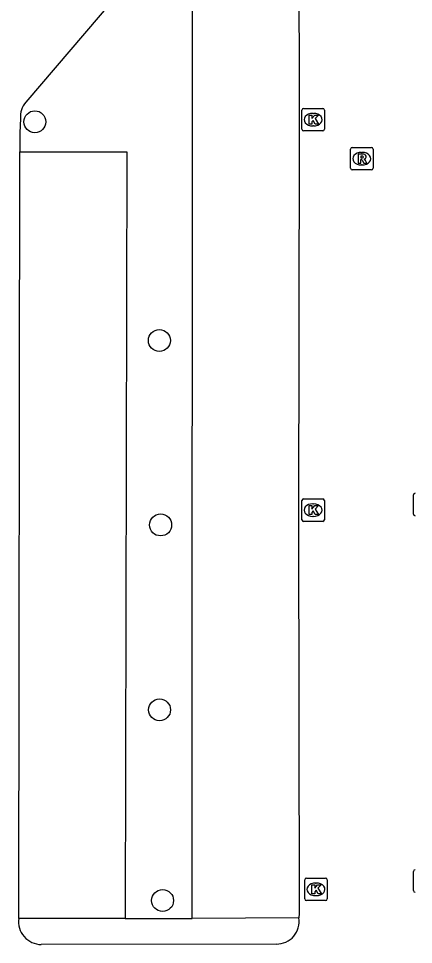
# Model space of a CAD drawing. Extents: x 161477 to 163040, y 383680 to 384868.
# Drawn here: x 161761.03 to 161778.6, y 384380.06 to 384421.27 of the extents above; entities that cross this region are included whole.
import ezdxf

# ---------------------------------------------------------------- set-up
doc = ezdxf.new("R2010")
doc.units = 0
for name, color, linetype in [('IMGEO_Boom', 7, 'Continuous'), ('IMGEO_Kolk', 7, 'Continuous'), ('IMGEO_Parkeervlak_open', 7, 'Continuous'), ('IMGEO_Rijbaan_lokaal_open', 7, 'Continuous'), ('IMGEO_Rioolput', 7, 'Continuous'), ('IMGEO_Voetpad_open', 7, 'Continuous')]:
    doc.layers.add(name, color=color, linetype=linetype)

msp = doc.modelspace()

# ---------------------------------------------------------------- linework, layer by layer
at = {"layer": 'IMGEO_Boom'}
for centre in [(161761.754, 384416.672), (161767.295, 384406.94), (161767.349, 384398.734), (161767.302, 384390.504), (161767.436, 384382.019)]:
    msp.add_circle(centre, 0.489, dxfattribs=at)
at = {"layer": 'IMGEO_Kolk'}
for p, q in [((161773.711, 384417.266), (161774.563, 384417.266)), ((161773.636, 384416.34), (161773.636, 384417.192)), ((161774.124, 384417.046), (161774.149, 384417.046)), ((161774.637, 384417.192), (161774.637, 384416.34)), ((161774.147, 384416.486), (161774.122, 384416.486)), ((161774.563, 384416.266), (161773.711, 384416.266)), ((161778.6, 384399.214), (161778.6, 384400.066)), ((161773.636, 384398.966), (161773.636, 384399.818)), ((161773.711, 384399.892), (161774.563, 384399.892)), ((161774.124, 384399.672), (161774.149, 384399.672)), ((161774.637, 384399.818), (161774.637, 384398.966)), ((161774.147, 384399.112), (161774.122, 384399.112)), ((161774.563, 384398.892), (161773.711, 384398.892)), ((161778.6, 384382.461), (161778.6, 384383.313)), ((161773.76, 384382.089), (161773.76, 384382.941)), ((161773.835, 384383.015), (161774.687, 384383.015)), ((161774.248, 384382.795), (161774.273, 384382.795)), ((161774.761, 384382.941), (161774.761, 384382.089)), ((161774.271, 384382.235), (161774.246, 384382.235)), ((161774.687, 384382.015), (161773.835, 384382.015))]:
    msp.add_line(p, q, dxfattribs=at)
for points in [[(161773.711, 384417.266), (161774.563, 384417.266)], [(161773.636, 384416.34), (161773.636, 384417.192)], [(161773.957, 384416.966), (161774.08, 384416.966), (161774.08, 384416.815), (161774.21, 384416.966), (161774.374, 384416.966), (161774.228, 384416.815), (161774.381, 384416.566), (161774.229, 384416.566), (161774.144, 384416.73), (161774.08, 384416.663), (161774.08, 384416.566), (161773.957, 384416.566), (161773.957, 384416.966)], [(161774.637, 384417.192), (161774.637, 384416.34)], [(161774.563, 384416.266), (161773.711, 384416.266)], [(161778.6, 384399.214), (161778.6, 384400.066)], [(161773.636, 384398.966), (161773.636, 384399.818)], [(161773.711, 384399.892), (161774.563, 384399.892)], [(161773.957, 384399.592), (161774.08, 384399.592), (161774.08, 384399.441), (161774.21, 384399.592), (161774.374, 384399.592), (161774.228, 384399.441), (161774.381, 384399.192), (161774.229, 384399.192), (161774.144, 384399.356), (161774.08, 384399.289), (161774.08, 384399.192), (161773.957, 384399.192), (161773.957, 384399.592)], [(161774.637, 384399.818), (161774.637, 384398.966)], [(161774.563, 384398.892), (161773.711, 384398.892)], [(161778.6, 384382.461), (161778.6, 384383.313)], [(161773.76, 384382.089), (161773.76, 384382.941)], [(161773.835, 384383.015), (161774.687, 384383.015)], [(161774.081, 384382.715), (161774.204, 384382.715), (161774.204, 384382.564), (161774.334, 384382.715), (161774.498, 384382.715), (161774.352, 384382.564), (161774.505, 384382.315), (161774.353, 384382.315), (161774.268, 384382.479), (161774.204, 384382.412), (161774.204, 384382.315), (161774.081, 384382.315), (161774.081, 384382.715)], [(161774.761, 384382.941), (161774.761, 384382.089)], [(161774.687, 384382.015), (161773.835, 384382.015)]]:
    msp.add_lwpolyline(points, dxfattribs=at)
for centre, start, end in [((161773.713, 384417.19), 91.552, 178.448), ((161773.713, 384417.19), 91.552, 178.448), ((161774.561, 384417.19), 1.552, 88.448), ((161774.561, 384417.19), 1.552, 88.448), ((161773.713, 384416.342), 181.552, 268.448), ((161773.713, 384416.342), 181.552, 268.448), ((161774.561, 384416.342), 271.552, 358.448), ((161774.561, 384416.342), 271.552, 358.448), ((161778.677, 384400.064), 91.552, 178.448), ((161778.677, 384400.064), 91.552, 178.448), ((161773.713, 384399.816), 91.552, 178.448), ((161773.713, 384399.816), 91.552, 178.448), ((161774.561, 384399.816), 1.552, 88.448), ((161774.561, 384399.816), 1.552, 88.448), ((161778.677, 384399.216), 181.552, 268.448), ((161778.677, 384399.216), 181.552, 268.448), ((161773.713, 384398.968), 181.552, 268.448), ((161773.713, 384398.968), 181.552, 268.448), ((161774.561, 384398.968), 271.552, 358.448), ((161774.561, 384398.968), 271.552, 358.448), ((161778.677, 384383.311), 91.552, 178.448), ((161778.677, 384383.311), 91.552, 178.448), ((161773.837, 384382.939), 91.552, 178.448), ((161773.837, 384382.939), 91.552, 178.448), ((161774.685, 384382.939), 1.552, 88.448), ((161774.685, 384382.939), 1.552, 88.448), ((161778.677, 384382.463), 181.552, 268.448), ((161778.677, 384382.463), 181.552, 268.448), ((161773.837, 384382.091), 181.552, 268.448), ((161773.837, 384382.091), 181.552, 268.448), ((161774.685, 384382.091), 271.552, 358.448), ((161774.685, 384382.091), 271.552, 358.448)]:
    msp.add_arc(centre, 0.0765, start, end, dxfattribs=at)
for centre, major_axis, ratio, start_param, end_param in [((161774.123, 384416.766), (-0.387, 0.002), 0.722429, 4.712389, 7.853982), ((161774.148, 384416.766), (-0.39, 0.002), 0.717154, 1.570796, 4.712389), ((161774.123, 384399.392), (-0.387, 0.002), 0.722429, 4.712389, 7.853982), ((161774.148, 384399.392), (-0.39, 0.002), 0.717154, 1.570796, 4.712389), ((161774.247, 384382.515), (-0.387, 0.002), 0.722429, 4.712389, 7.853982), ((161774.272, 384382.515), (-0.39, 0.002), 0.717154, 1.570796, 4.712389)]:
    msp.add_ellipse(centre, major_axis=major_axis, ratio=ratio, start_param=start_param, end_param=end_param, dxfattribs=at)
at = {"layer": 'IMGEO_Parkeervlak_open'}
for points in [[(161768.748, 384381.215), (161768.773, 384425.07), (161773.495, 384425.079)], [(161761.092, 384415.335), (161765.84, 384415.341), (161765.779, 384381.22)]]:
    msp.add_lwpolyline(points, dxfattribs=at)
at = {"layer": 'IMGEO_Rijbaan_lokaal_open'}
for points in [[(161769.787, 384427.44), (161761.352, 384417.544)], [(161773.495, 384425.079), (161773.507, 384416.212), (161773.485, 384398.91), (161773.511, 384381.441), (161773.496, 384381.243)], [(161761.111, 384416.818), (161761.09, 384416.178), (161761.092, 384415.335)], [(161761.037, 384381.222), (161761.092, 384415.335)], [(161772.502, 384380.08), (161762.04, 384380.063)]]:
    msp.add_lwpolyline(points, dxfattribs=at)
for centre, radius, start, end in [((161762.116, 384416.887), 1.008, 139.3262, 183.946), ((161762.045, 384381.081), 1.018, 172.0134, 269.7325), ((161772.516, 384381.074), 0.994, 269.1685, 9.7914)]:
    msp.add_arc(centre, radius, start, end, dxfattribs=at)
at = {"layer": 'IMGEO_Rioolput'}
for p, q in [((161775.799, 384414.604), (161775.799, 384415.456)), ((161775.874, 384415.53), (161776.726, 384415.53)), ((161776.287, 384415.31), (161776.312, 384415.31)), ((161776.8, 384415.456), (161776.8, 384414.604)), ((161776.726, 384414.53), (161775.874, 384414.53)), ((161776.31, 384414.75), (161776.285, 384414.75))]:
    msp.add_line(p, q, dxfattribs=at)
for points in [[(161775.799, 384414.604), (161775.799, 384415.456)], [(161775.874, 384415.53), (161776.726, 384415.53)], [(161776.388, 384415.228), (161776.136, 384415.23), (161776.136, 384414.83)], [(161776.8, 384415.456), (161776.8, 384414.604)], [(161776.136, 384414.83), (161776.26, 384414.83), (161776.26, 384414.992), (161776.271, 384414.992)], [(161776.314, 384415.149), (161776.26, 384415.149), (161776.26, 384415.068)], [(161776.26, 384415.068), (161776.312, 384415.068)], [(161776.318, 384414.963), (161776.389, 384414.83), (161776.529, 384414.83), (161776.464, 384414.956)], [(161776.726, 384414.53), (161775.874, 384414.53)]]:
    msp.add_lwpolyline(points, dxfattribs=at)
for centre, radius, start, end in [((161775.876, 384415.454), 0.0765, 91.552, 178.448), ((161775.876, 384415.454), 0.0765, 91.552, 178.448), ((161776.387, 384415.118), 0.109, 350.3612, 89.416), ((161776.724, 384415.454), 0.0765, 1.552, 88.448), ((161776.724, 384415.454), 0.0765, 1.552, 88.448), ((161776.27, 384414.939), 0.0533, 26.0293, 88.6989), ((161776.296, 384415.257), 0.19, 274.7715, 282.9687), ((161776.32, 384415.053), 0.0964, 77.0061, 93.1865), ((161776.334, 384415.11), 0.0378, 276.6634, 79.6772), ((161776.385, 384415.118), 0.112, 277.5842, 350.9817), ((161776.369, 384414.903), 0.108, 29.5134, 73.7905), ((161775.876, 384414.606), 0.0765, 181.552, 268.448), ((161775.876, 384414.606), 0.0765, 181.552, 268.448), ((161776.724, 384414.606), 0.0765, 271.552, 358.448), ((161776.724, 384414.606), 0.0765, 271.552, 358.448)]:
    msp.add_arc(centre, radius, start, end, dxfattribs=at)
for centre, major_axis, ratio, start_param, end_param in [((161776.286, 384415.03), (-0.387, 0.002), 0.722429, 4.712389, 7.853982), ((161776.311, 384415.03), (-0.39, 0.002), 0.717154, 1.570796, 4.712389)]:
    msp.add_ellipse(centre, major_axis=major_axis, ratio=ratio, start_param=start_param, end_param=end_param, dxfattribs=at)
at = {"layer": 'IMGEO_Voetpad_open'}
for points in [[(161765.779, 384381.22), (161761.037, 384381.222)], [(161765.779, 384381.22), (161768.748, 384381.215)], [(161773.496, 384381.243), (161768.748, 384381.215)]]:
    msp.add_lwpolyline(points, dxfattribs=at)

doc.saveas('drawing.dxf')
